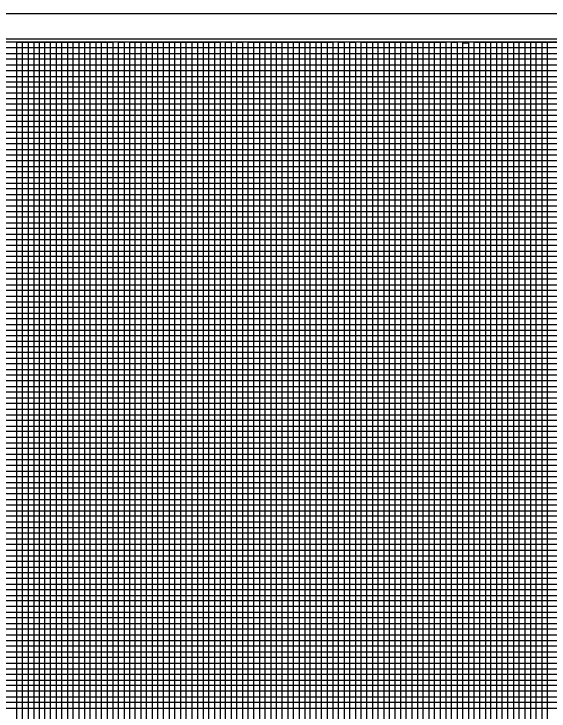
# Model space of a CAD drawing. Extents: x 2345490 to 2445302, y 465165 to 573888.
# Drawn here: x 2412613 to 2413087, y 528205 to 528822 of the extents above; entities that cross this region are included whole.
import ezdxf

# ---------------------------------------------------------------- set-up
doc = ezdxf.new("R2010")
doc.units = 0
for name, color, linetype in [('Old_Level_18', 7, 'Continuous'), ('Old_Level_41', 7, 'Continuous'), ('Old_Level_42', 7, 'Continuous'), ('Old_Level_43', 7, 'Continuous'), ('Old_Level_50', 7, 'Continuous'), ('Old_Level_51', 7, 'Continuous')]:
    doc.layers.add(name, color=color, linetype=linetype)

msp = doc.modelspace()

# ---------------------------------------------------------------- linework, layer by layer
at = {"layer": 'Old_Level_18'}
msp.add_lwpolyline([(2413745.325, 528797.04275), (2412245.325, 528797.04275), (2412245.325, 527747.04275), (2413745.325, 527747.04275)], close=True, dxfattribs=at)
at = {"layer": 'Old_Level_41'}
for points in [[(2412620.325, 527772.04275), (2412620.325, 528797.04275), (2412670.325, 528797.04275), (2412670.325, 527772.04275)], [(2412645.325, 527772.04275), (2412645.325, 528797.04275), (2412695.325, 528797.04275), (2412695.325, 527772.04275)], [(2412720.325, 527772.04275), (2412720.325, 528797.04275), (2412770.325, 528797.04275), (2412770.325, 527772.04275)], [(2412745.325, 527772.04275), (2412745.325, 528797.04275), (2412795.325, 528797.04275), (2412795.325, 527772.04275)], [(2412820.325, 527772.04275), (2412820.325, 528797.04275), (2412870.325, 528797.04275), (2412870.325, 527772.04275)], [(2412845.325, 527772.04275), (2412845.325, 528797.04275), (2412895.325, 528797.04275), (2412895.325, 527772.04275)], [(2412920.325, 527772.04275), (2412920.325, 528797.04275), (2412970.325, 528797.04275), (2412970.325, 527772.04275)], [(2412945.325, 527772.04275), (2412945.325, 528797.04275), (2412995.325, 528797.04275), (2412995.325, 527772.04275)], [(2413020.325, 527772.04275), (2413020.325, 528797.04275), (2413070.325, 528797.04275), (2413070.325, 527772.04275)], [(2413045.325, 527772.04275), (2413045.325, 528797.04275), (2413095.325, 528797.04275)], [(2412245.325, 528747.04275), (2413545.275, 528747.04275)], [(2413545.275, 528697.04275), (2412245.325, 528697.04275), (2412245.325, 528646.99275), (2413745.325, 528646.99275)], [(2413745.325, 528622.04275), (2412245.325, 528622.04275), (2412245.325, 528672.04275), (2413545.275, 528672.04275)], [(2413745.325, 528597.04275), (2412245.325, 528597.04275), (2412245.325, 528547.04275), (2413745.325, 528547.04275)], [(2413745.325, 528522.04275), (2412245.325, 528522.04275), (2412245.325, 528572.04275), (2413745.325, 528572.04275)], [(2413745.325, 528497.04275), (2412245.325, 528497.04275), (2412245.325, 528447.04275), (2413745.325, 528447.04275)], [(2413745.325, 528397.04275), (2412245.325, 528397.04275), (2412245.325, 528347.04275), (2413745.325, 528347.04275)], [(2413745.325, 528297.04275), (2412245.325, 528297.04275), (2412245.325, 528247.04275), (2413745.325, 528247.04275)]]:
    msp.add_lwpolyline(points, dxfattribs=at)
at = {"layer": 'Old_Level_42'}
for points in [[(2413545.275, 528722.04275), (2412245.425, 528722.04275), (2412245.425, 528771.99275), (2413545.275, 528771.99275)], [(2413745.325, 528422.04275), (2412245.325, 528422.04275), (2412245.325, 528472.04275), (2413745.325, 528472.04275)], [(2413745.325, 528322.04275), (2412245.325, 528322.04275), (2412245.325, 528372.04275), (2413745.325, 528372.04275)], [(2413745.325, 528222.04275), (2412245.325, 528222.04275), (2412245.325, 528272.04275), (2413745.325, 528272.04275)]]:
    msp.add_lwpolyline(points, dxfattribs=at)
at = {"layer": 'Old_Level_43'}
for p, q in [((2413695.325, 528617.04275), (2412295.325, 528617.04275)), ((2412295.325, 528612.04275), (2413695.325, 528612.04275)), ((2413695.325, 528592.04275), (2412295.325, 528592.04275))]:
    msp.add_line(p, q, dxfattribs=at)
for points in [[(2412615.325, 527772.04275), (2412615.325, 528797.04275), (2412625.325, 528797.04275), (2412625.325, 527772.04275)], [(2412630.325, 528797.04275), (2412630.325, 527772.04275), (2412635.325, 527772.04275), (2412635.325, 528797.04275)], [(2412630.325, 528796.44275), (2412630.325, 527772.04275), (2412635.325, 527772.04275), (2412635.325, 528796.44275)], [(2412640.325, 527772.04275), (2412640.325, 528797.04275), (2412650.325, 528797.04275), (2412650.325, 527772.04275)], [(2412655.325, 527772.04275), (2412655.325, 528797.04275), (2412660.325, 528797.04275), (2412660.325, 527772.04275)], [(2412665.325, 527772.04275), (2412665.325, 528797.04275), (2412675.325, 528797.04275), (2412675.325, 527772.04275)], [(2412680.325, 527772.04275), (2412680.325, 528797.04275), (2412685.325, 528797.04275), (2412685.325, 527772.04275)], [(2412690.325, 527772.04275), (2412690.325, 528797.04275), (2412700.325, 528797.04275), (2412700.325, 527772.04275)], [(2412705.325, 527772.04275), (2412705.325, 528797.04275), (2412710.325, 528797.04275), (2412710.325, 527772.04275)], [(2412715.325, 527772.04275), (2412715.325, 528797.04275), (2412725.325, 528797.04275), (2412725.325, 527772.04275)], [(2412730.325, 527772.04275), (2412730.325, 528797.04275), (2412735.325, 528797.04275), (2412735.325, 527772.04275)], [(2412740.325, 527772.04275), (2412740.325, 528797.04275), (2412750.325, 528797.04275), (2412750.325, 527772.04275)], [(2412755.325, 527772.04275), (2412755.325, 528797.04275), (2412760.325, 528797.04275), (2412760.325, 527772.04275)], [(2412765.325, 527772.04275), (2412765.325, 528797.04275), (2412775.325, 528797.04275), (2412775.325, 527772.04275)], [(2412780.325, 528797.04275), (2412780.325, 527772.04275), (2412785.325, 527772.04275), (2412785.325, 528797.04275), (2412790.325, 528797.04275), (2412790.325, 527772.04275), (2412800.325, 527772.04275), (2412800.325, 528797.04275), (2412805.325, 528797.04275), (2412805.325, 527772.04275), (2412810.325, 527772.04275), (2412810.325, 528797.04275), (2412815.325, 528797.04275), (2412815.325, 527772.04275)], [(2412825.325, 527772.04275), (2412825.325, 528797.04275), (2412830.325, 528797.04275), (2412830.325, 527772.04275)], [(2412835.325, 527772.04275), (2412835.325, 528797.04275), (2412840.325, 528797.04275), (2412840.325, 527772.04275)], [(2412850.325, 527772.04275), (2412850.325, 528797.04275), (2412855.325, 528797.04275), (2412855.325, 527772.04275)], [(2412860.325, 527772.04275), (2412860.325, 528797.04275), (2412865.325, 528797.04275), (2412865.325, 527772.04275)], [(2412875.325, 527772.04275), (2412875.325, 528797.04275), (2412880.325, 528797.04275), (2412880.325, 527772.04275)], [(2412885.325, 527772.04275), (2412885.325, 528797.04275), (2412890.325, 528797.04275), (2412890.325, 527772.04275)], [(2412900.325, 527772.04275), (2412900.325, 528797.04275), (2412905.325, 528797.04275), (2412905.325, 527772.04275)], [(2412910.325, 527772.04275), (2412910.325, 528797.04275), (2412915.325, 528797.04275), (2412915.325, 527772.04275)], [(2412925.325, 527772.04275), (2412925.325, 528797.04275), (2412930.325, 528797.04275), (2412930.325, 527772.04275)], [(2412935.325, 527772.04275), (2412935.325, 528797.04275), (2412940.325, 528797.04275), (2412940.325, 527772.04275)], [(2412950.325, 527772.04275), (2412950.325, 528797.04275), (2412955.325, 528797.04275), (2412955.325, 527772.04275)], [(2412960.325, 527772.04275), (2412960.325, 528797.04275), (2412965.325, 528797.04275), (2412965.325, 527772.04275)], [(2412975.325, 527772.04275), (2412975.325, 528797.04275), (2412980.325, 528797.04275), (2412980.325, 527772.04275)], [(2412985.325, 527772.04275), (2412985.325, 528797.04275), (2412990.325, 528797.04275), (2412990.325, 527772.04275)], [(2413000.325, 527772.04275), (2413000.325, 528797.04275), (2413005.325, 528797.04275), (2413005.325, 527772.04275)], [(2413010.325, 527772.04275), (2413010.325, 528796.44275), (2413015.325, 528796.44275), (2413015.325, 527772.04275)], [(2413025.325, 527772.04275), (2413025.325, 528797.04275), (2413030.325, 528797.04275), (2413030.325, 527772.04275)], [(2413035.325, 527772.04275), (2413035.325, 528797.04275), (2413040.325, 528797.04275), (2413040.325, 527772.04275)], [(2413050.325, 527772.04275), (2413050.325, 528797.04275), (2413055.325, 528797.04275), (2413055.325, 527772.04275)], [(2413060.325, 527772.04275), (2413060.325, 528797.04275), (2413065.325, 528797.04275), (2413065.325, 527772.04275)], [(2413075.325, 527772.04275), (2413075.325, 528797.04275), (2413080.325, 528797.04275), (2413080.325, 527772.04275)], [(2413085.325, 527772.04275), (2413085.325, 528797.04275), (2413090.325, 528797.04275)], [(2413545.275, 528792.04275), (2412295.325, 528792.04275), (2412295.325, 528787.04275), (2413545.275, 528787.04275)], [(2413545.275, 528782.04275), (2412295.325, 528782.04275), (2412295.325, 528777.04275), (2413545.275, 528777.04275)], [(2413545.275, 528766.29275), (2412296.325, 528766.29275), (2412296.325, 528762.04275), (2413545.275, 528762.04275)], [(2413545.275, 528757.04275), (2412295.325, 528757.04275), (2412295.325, 528752.04275), (2413545.275, 528752.04275)], [(2413545.275, 528742.04275), (2412295.325, 528742.04275), (2412295.325, 528737.04275), (2413545.275, 528737.04275)], [(2413545.275, 528732.04275), (2412295.325, 528732.04275), (2412295.325, 528727.04275), (2413545.275, 528727.04275)], [(2413545.275, 528717.04275), (2412295.325, 528717.04275), (2412295.325, 528712.04275), (2413545.275, 528712.04275)], [(2413545.275, 528707.04275), (2412295.325, 528707.04275), (2412295.325, 528702.04275), (2413545.275, 528702.04275)], [(2413545.275, 528692.04275), (2412295.325, 528692.04275), (2412295.325, 528687.04275), (2413545.275, 528687.04275)], [(2413545.275, 528682.04275), (2412295.325, 528682.04275), (2412295.325, 528677.04275), (2413545.275, 528677.04275)], [(2413545.275, 528667.04275), (2412295.325, 528667.04275), (2412295.325, 528662.04275), (2413545.275, 528662.04275)], [(2413695.325, 528657.04275), (2412295.325, 528657.04275), (2412295.325, 528657.04275), (2412295.325, 528637.04275), (2413695.325, 528637.04275)], [(2412295.325, 528652.04275), (2413695.325, 528652.04275)], [(2413695.325, 528642.04275), (2412295.325, 528642.04275)], [(2413695.325, 528632.04275), (2412295.325, 528632.04275), (2412295.325, 528627.04275), (2413695.325, 528627.04275)], [(2413695.325, 528607.04275), (2412295.325, 528607.04275), (2412295.325, 528602.04275), (2413695.325, 528602.04275)], [(2413695.325, 528587.04275), (2412295.325, 528587.04275), (2412295.325, 528582.04275), (2413695.325, 528582.04275)], [(2413695.325, 528577.04275), (2412295.325, 528577.04275)], [(2412295.325, 528567.04275), (2413695.325, 528567.04275)], [(2413695.325, 528562.04275), (2412295.325, 528562.04275), (2412295.325, 528557.04275), (2413695.325, 528557.04275)], [(2413695.325, 528552.04275), (2412295.325, 528552.04275), (2412295.325, 528542.04275), (2413695.325, 528542.04275)], [(2413695.325, 528537.04275), (2412295.325, 528537.04275), (2412295.325, 528532.04275), (2413695.325, 528532.04275)], [(2413695.325, 528527.04275), (2412295.325, 528527.04275), (2412295.325, 528517.04275), (2413695.325, 528517.04275)], [(2413695.325, 528512.04275), (2412295.325, 528512.04275), (2412295.325, 528507.04275), (2413695.325, 528507.04275)], [(2413695.325, 528502.04275), (2412295.325, 528502.04275), (2412295.325, 528492.04275), (2413695.325, 528492.04275)], [(2413695.325, 528487.04275), (2412295.325, 528487.04275), (2412295.325, 528482.04275), (2413695.325, 528482.04275)], [(2413695.325, 528477.04275), (2412295.325, 528477.04275), (2412295.325, 528467.04275), (2413695.325, 528467.04275)], [(2413695.325, 528462.04275), (2412295.325, 528462.04275), (2412295.325, 528457.04275), (2413695.325, 528457.04275)], [(2413695.325, 528452.04275), (2412295.325, 528452.04275), (2412295.325, 528442.04275), (2413695.325, 528442.04275)], [(2413695.325, 528437.04275), (2412295.325, 528437.04275), (2412295.325, 528432.04275), (2413695.325, 528432.04275)], [(2413695.325, 528427.04275), (2412295.325, 528427.04275), (2412295.325, 528417.04275), (2413695.325, 528417.04275)], [(2413695.325, 528412.04275), (2412295.325, 528412.04275), (2412295.325, 528407.04275), (2413695.325, 528407.04275)], [(2413695.325, 528402.04275), (2412295.325, 528402.04275), (2412295.325, 528392.04275), (2413695.325, 528392.04275)], [(2413695.325, 528387.04275), (2412295.325, 528387.04275), (2412295.325, 528382.04275), (2413695.325, 528382.04275)], [(2413695.325, 528377.04275), (2412295.325, 528377.04275), (2412295.325, 528367.04275), (2413695.325, 528367.04275)], [(2413695.325, 528362.04275), (2412295.325, 528362.04275), (2412295.325, 528357.04275), (2413695.325, 528357.04275)], [(2413695.325, 528352.04275), (2412295.325, 528352.04275), (2412295.325, 528342.04275), (2413695.325, 528342.04275)], [(2413695.325, 528337.04275), (2412295.325, 528337.04275), (2412295.325, 528332.04275), (2413695.325, 528332.04275)], [(2413695.325, 528327.04275), (2412295.325, 528327.04275), (2412295.325, 528317.04275), (2413695.325, 528317.04275)], [(2413695.325, 528312.04275), (2412295.325, 528312.04275), (2412295.325, 528307.04275), (2413695.325, 528307.04275)], [(2413695.325, 528302.04275), (2412295.325, 528302.04275), (2412295.325, 528292.04275), (2413695.325, 528292.04275)], [(2413695.325, 528287.04275), (2412295.325, 528287.04275), (2412295.325, 528282.04275), (2413695.325, 528282.04275)], [(2413695.325, 528277.04275), (2412295.325, 528277.04275)], [(2412295.325, 528267.04275), (2413695.325, 528267.04275)], [(2413695.325, 528262.04275), (2412295.325, 528262.04275), (2412295.325, 528257.04275), (2413695.325, 528257.04275)], [(2413695.325, 528252.04275), (2412295.325, 528252.04275), (2412295.325, 528242.04275), (2413695.325, 528242.04275)], [(2413695.325, 528237.04275), (2412295.325, 528237.04275), (2412295.325, 528232.04275), (2413695.325, 528232.04275)], [(2413695.325, 528227.04275), (2412295.325, 528227.04275), (2412295.325, 528217.04275), (2413695.325, 528217.04275)], [(2413695.325, 528212.04275), (2412295.325, 528212.04275), (2412295.325, 528207.04275), (2413695.325, 528207.04275)]]:
    msp.add_lwpolyline(points, dxfattribs=at)
at = {"layer": 'Old_Level_50'}
msp.add_lwpolyline([(2413757.825, 528799.59275), (2412091.325, 528799.59275), (2412091.325, 527744.49275), (2413757.825, 527744.49275)], close=True, dxfattribs=at)
at = {"layer": 'Old_Level_51'}
msp.add_lwpolyline([(2413762.325, 528822.04275), (2412078.325, 528822.04275), (2412078.325, 527722.04275), (2413762.325, 527722.04275)], close=True, dxfattribs=at)

doc.saveas('drawing.dxf')
